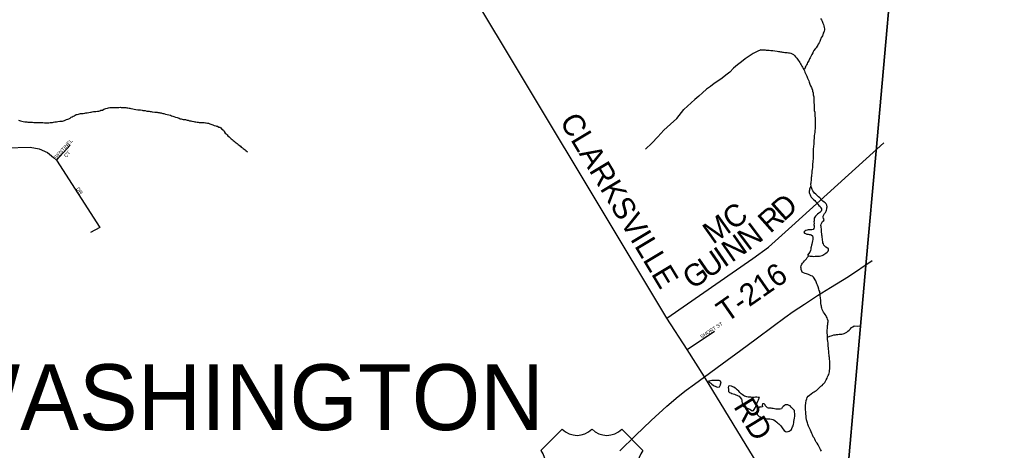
# Model space of a CAD drawing. Extents: x 1310247 to 1664935, y 284496 to 704931.
# Drawn here: x 1535762 to 1549068, y 518661 to 524552 of the extents above; entities that cross this region are included whole.
import ezdxf

# ---------------------------------------------------------------- set-up
doc = ezdxf.new("R2010")
doc.units = 0
for name, color, linetype in [('GM_P_State_Location', 7, 'Continuous'), ('GM_P_State_Shield', 7, 'Continuous'), ('GM_X_Adjacent_County', 7, 'Continuous'), ('GM_X_Adjacent_County_Text', 7, 'Continuous'), ('GM_X_Airport_Class_3', 7, 'Continuous'), ('GM_X_Airport_Location_Class_2', 7, 'Continuous'), ('GM_X_County_Road_Text', 7, 'Continuous'), ('GM_X_County_Subdivision_Text', 7, 'Continuous'), ('GM_X_Minor_River', 7, 'Continuous'), ('GM_X_Minor_River_Text', 7, 'Continuous'), ('GM_X_State_Location', 7, 'Continuous'), ('GM_X_Township', 7, 'Continuous'), ('GM_X_Township_Road', 7, 'Continuous'), ('GM_X_Township_Subdivision', 7, 'Continuous')]:
    doc.layers.add(name, color=color, linetype=linetype)

msp = doc.modelspace()

# ---------------------------------------------------------------- linework, layer by layer
at = {"layer": 'GM_P_State_Shield'}
msp.add_lwpolyline([(1543964, 518656), (1544176, 518868), (1544392, 519072), (1544604, 519268), (1544761, 519397), (1544869, 519485), (1544985, 519570), (1545119, 519667), (1545361, 519845), (1545616, 520033), (1545825, 520188), (1546057, 520359), (1546216, 520477), (1546332, 520561), (1546484, 520659), (1546665, 520779), (1546843, 520891), (1547087, 521039), (1547410, 521256)], dxfattribs=at)
at = {"layer": 'GM_X_Adjacent_County'}
msp.add_lwpolyline([(1520400, 535135), (1523205, 534705), (1530286, 533001), (1537570, 531248), (1537825, 531187), (1546699, 529050), (1546793, 529028), (1548052, 529426), (1547777, 526306), (1547463, 522758), (1547324, 521188), (1546926, 516687), (1546686, 513989), (1546298, 509606)], dxfattribs=at)
at = {"layer": 'GM_X_Adjacent_County_Text'}
msp.add_lwpolyline([(1543136, 476031), (1543818, 482923), (1543861, 483362), (1544123, 486002), (1544212, 487256), (1544429, 489554), (1545002, 495623), (1545013, 495738), (1545078, 496425), (1545353, 499331), (1545798, 504044), (1545822, 504298), (1546298, 509606), (1546686, 513989), (1546926, 516687), (1547324, 521188), (1547463, 522758), (1547777, 526306), (1548052, 529426), (1548059, 529500), (1548609, 535719), (1548703, 536779), (1549068, 540794)], dxfattribs=at)
at = {"layer": 'GM_X_Airport_Class_3'}
for p, q in [((1543176, 518951), (1542886, 518661)), ((1544279, 518661), (1543989, 518951))]:
    msp.add_line(p, q, dxfattribs=at)
for centre, radius, start, end in [((1543379, 519158), 290, 225.573, 314.427), ((1543786, 519158), 290, 225.573, 314.427), ((1542554, 518428), 406, 334.5471, 35.0009), ((1544611, 518428), 406, 144.9991, 205.4529)]:
    msp.add_arc(centre, radius, start, end, dxfattribs=at)
at = {"layer": 'GM_X_County_Road_Text'}
for points in [[(1545119, 519667), (1544881, 520040), (1544606, 520470), (1540882, 526678)], [(1546960, 516643), (1546905, 516858), (1546899, 517069), (1546902, 517263), (1546844, 517436), (1546759, 517612), (1546643, 517718), (1546026, 518214), (1545975, 518261), (1545903, 518382), (1545119, 519667)]]:
    msp.add_lwpolyline(points, dxfattribs=at)
at = {"layer": 'GM_X_County_Subdivision_Text'}
msp.add_lwpolyline([(1544606, 520470), (1545780, 521284), (1545995, 521441), (1546315, 521727), (1547568, 522867)], dxfattribs=at)
at = {"layer": 'GM_X_Minor_River'}
for p, q in [((1545870, 519386), (1545854, 519386)), ((1545937, 519301), (1545913, 519299))]:
    msp.add_line(p, q, dxfattribs=at)
for points in [[(1546711, 521738), (1546714, 521754), (1546722, 521774), (1546732, 521792), (1546748, 521804), (1546753, 521818), (1546747, 521832), (1546743, 521848), (1546743, 521864), (1546750, 521884), (1546760, 521900), (1546772, 521914), (1546782, 521931), (1546785, 521945), (1546791, 521963), (1546793, 521977), (1546795, 521993), (1546792, 522014), (1546782, 522034), (1546768, 522048), (1546754, 522056), (1546738, 522070), (1546724, 522083), (1546709, 522101), (1546695, 522113), (1546675, 522129), (1546653, 522150), (1546639, 522164), (1546623, 522178), (1546612, 522193), (1546600, 522209), (1546590, 522227), (1546586, 522241), (1546580, 522255), (1546573, 522273), (1546564, 522255), (1546556, 522235), (1546552, 522219), (1546550, 522205), (1546551, 522189), (1546555, 522175), (1546563, 522157), (1546569, 522143), (1546579, 522125), (1546594, 522107), (1546610, 522092), (1546626, 522078), (1546638, 522064), (1546652, 522048), (1546667, 522029), (1546683, 522011), (1546699, 521995), (1546711, 521977), (1546719, 521962), (1546720, 521944), (1546714, 521930), (1546694, 521915), (1546680, 521905), (1546663, 521891), (1546649, 521877), (1546635, 521863), (1546627, 521849), (1546619, 521836), (1546616, 521822), (1546616, 521799), (1546614, 521785), (1546616, 521767), (1546615, 521747), (1546617, 521733), (1546617, 521715), (1546615, 521695), (1546604, 521681), (1546586, 521676), (1546572, 521676), (1546556, 521676), (1546538, 521676), (1546520, 521672), (1546506, 521669), (1546490, 521657), (1546476, 521645), (1546485, 521631), (1546501, 521625), (1546517, 521620), (1546537, 521618), (1546551, 521614), (1546565, 521612), (1546579, 521610), (1546597, 521597), (1546601, 521577), (1546601, 521559), (1546600, 521545), (1546596, 521525), (1546592, 521505), (1546588, 521483), (1546583, 521467), (1546577, 521445), (1546573, 521429), (1546571, 521415), (1546566, 521395), (1546558, 521371), (1546529, 521330)], [(1546736, 521331), (1546778, 521360), (1546794, 521372), (1546807, 521386), (1546813, 521400), (1546813, 521424), (1546799, 521428), (1546777, 521440), (1546764, 521455), (1546752, 521469), (1546744, 521485), (1546738, 521501), (1546736, 521519), (1546733, 521537), (1546731, 521553), (1546727, 521573), (1546725, 521591), (1546724, 521605), (1546724, 521624), (1546720, 521644), (1546720, 521662), (1546719, 521678), (1546717, 521692), (1546715, 521708), (1546713, 521724), (1546711, 521738)], [(1546529, 521330), (1546545, 521323), (1546563, 521319), (1546581, 521317), (1546595, 521315), (1546613, 521314), (1546631, 521316), (1546645, 521316), (1546659, 521316), (1546677, 521315), (1546691, 521317), (1546710, 521321), (1546726, 521327), (1546736, 521331)], [(1545337, 519559), (1545339, 519566), (1545346, 519580), (1545336, 519610), (1545320, 519616), (1545306, 519616), (1545292, 519619), (1545272, 519619), (1545256, 519619), (1545240, 519617), (1545220, 519616), (1545200, 519612), (1545175, 519609)], [(1545175, 519609), (1545187, 519592), (1545205, 519580), (1545221, 519567), (1545239, 519555), (1545253, 519547), (1545267, 519541), (1545283, 519533), (1545303, 519526), (1545323, 519532), (1545333, 519550), (1545337, 519559)], [(1545854, 519386), (1545836, 519390), (1545818, 519391), (1545798, 519387), (1545782, 519387), (1545768, 519387), (1545754, 519388), (1545736, 519390), (1545714, 519392), (1545700, 519394), (1545684, 519399), (1545668, 519405), (1545652, 519413), (1545634, 519425), (1545620, 519436), (1545603, 519454), (1545587, 519472), (1545567, 519490), (1545553, 519503), (1545539, 519515), (1545519, 519527), (1545505, 519533), (1545487, 519540), (1545467, 519546), (1545449, 519540), (1545445, 519524), (1545447, 519500), (1545448, 519466), (1545462, 519456), (1545478, 519448), (1545494, 519441), (1545512, 519435), (1545528, 519429), (1545546, 519423), (1545562, 519418), (1545578, 519410), (1545594, 519402), (1545606, 519386), (1545623, 519365), (1545629, 519351), (1545631, 519333), (1545635, 519313), (1545638, 519297), (1545644, 519279), (1545654, 519261), (1545674, 519252), (1545692, 519244), (1545708, 519240), (1545724, 519232), (1545738, 519225), (1545754, 519215), (1545769, 519203), (1545789, 519207), (1545800, 519223), (1545814, 519244), (1545822, 519264), (1545827, 519278), (1545833, 519296), (1545839, 519312), (1545847, 519336), (1545856, 519352), (1545864, 519366), (1545870, 519386)], [(1545913, 519299), (1545909, 519281), (1545911, 519259), (1545896, 519255), (1545878, 519256), (1545864, 519244), (1545854, 519228), (1545844, 519210), (1545839, 519196), (1545837, 519176), (1545841, 519154), (1545857, 519134), (1545873, 519123), (1545886, 519119), (1545900, 519111), (1545918, 519105), (1545940, 519098), (1545956, 519098), (1545978, 519096), (1545992, 519096), (1546010, 519093), (1546036, 519089), (1546054, 519085), (1546068, 519080), (1546086, 519068), (1546108, 519048), (1546122, 519036), (1546136, 519025), (1546150, 519013), (1546161, 518999), (1546171, 518985), (1546191, 518958), (1546207, 518936), (1546225, 518922), (1546240, 518916), (1546261, 518919), (1546277, 518927), (1546291, 518933), (1546307, 518949), (1546315, 518963), (1546324, 518983), (1546330, 518999), (1546334, 519019), (1546340, 519041), (1546341, 519059), (1546347, 519101), (1546352, 519129), (1546352, 519143), (1546352, 519169), (1546351, 519187), (1546347, 519207), (1546335, 519223), (1546319, 519239), (1546303, 519254), (1546290, 519270), (1546276, 519278), (1546260, 519284), (1546244, 519286), (1546226, 519283), (1546212, 519277), (1546195, 519261), (1546181, 519247), (1546171, 519231), (1546153, 519228), (1546133, 519228), (1546113, 519226), (1546093, 519228), (1546077, 519231), (1546059, 519235), (1546045, 519237), (1546031, 519239), (1546014, 519240), (1545996, 519240), (1545982, 519242), (1545965, 519258), (1545955, 519272), (1545947, 519287), (1545937, 519301)]]:
    msp.add_lwpolyline(points, dxfattribs=at)
at = {"layer": 'GM_X_Minor_River_Text'}
for points in [[(1546703, 524564), (1546719, 524545), (1546727, 524529), (1546732, 524515), (1546736, 524501), (1546744, 524483), (1546750, 524463), (1546755, 524442), (1546757, 524426), (1546757, 524410), (1546753, 524394), (1546749, 524378), (1546742, 524364), (1546734, 524344), (1546730, 524329), (1546724, 524315), (1546711, 524295), (1546705, 524279), (1546693, 524253), (1546684, 524233), (1546674, 524213), (1546666, 524199), (1546658, 524185), (1546645, 524165), (1546631, 524149), (1546615, 524128), (1546604, 524110), (1546598, 524096), (1546584, 524074), (1546571, 524048), (1546561, 524028), (1546553, 524012), (1546543, 523988), (1546528, 523962), (1546520, 523946), (1546512, 523932), (1546503, 523915), (1546497, 523899), (1546489, 523879), (1546475, 523867)], [(1545881, 524139), (1545890, 524136), (1545839, 524113), (1545785, 524086), (1545732, 524049), (1545675, 524012), (1545625, 523975), (1545570, 523932), (1545517, 523885), (1545466, 523834), (1545413, 523791), (1545362, 523750), (1545303, 523707), (1545252, 523676), (1545202, 523637), (1545149, 523598), (1545092, 523549), (1545041, 523504), (1544988, 523459), (1544937, 523412), (1544886, 523365), (1544839, 523322)], [(1545881, 524139), (1545893, 524138), (1545909, 524135), (1545933, 524135), (1545947, 524135), (1545963, 524133), (1545981, 524132), (1546003, 524132), (1546025, 524130), (1546039, 524130), (1546053, 524129), (1546079, 524125), (1546113, 524119), (1546131, 524114), (1546145, 524112), (1546159, 524110), (1546173, 524108), (1546187, 524104), (1546201, 524103), (1546219, 524101), (1546247, 524099), (1546265, 524096), (1546279, 524094), (1546301, 524090), (1546319, 524084), (1546335, 524073), (1546351, 524061), (1546363, 524041), (1546381, 524025), (1546400, 523996), (1546412, 523976), (1546420, 523962), (1546430, 523946), (1546440, 523932), (1546449, 523913), (1546457, 523899), (1546469, 523883), (1546475, 523867), (1546486, 523849), (1546492, 523832), (1546500, 523812), (1546518, 523778), (1546527, 523752), (1546543, 523713), (1546548, 523695), (1546558, 523669), (1546568, 523647), (1546582, 523623), (1546585, 523607), (1546593, 523588), (1546595, 523574)], [(1546595, 523574), (1546603, 523548), (1546606, 523524), (1546610, 523510), (1546612, 523496), (1546612, 523482), (1546615, 523460), (1546615, 523446), (1546615, 523430), (1546615, 523412), (1546616, 523390), (1546616, 523370), (1546617, 523323), (1546619, 523307), (1546625, 523285), (1546628, 523243), (1546628, 523229), (1546630, 523207), (1546631, 523169), (1546633, 523137), (1546630, 523103), (1546630, 523083), (1546630, 523063), (1546629, 523034), (1546627, 523012), (1546623, 522986), (1546620, 522966), (1546618, 522950), (1546616, 522926), (1546614, 522904), (1546611, 522878), (1546611, 522848), (1546608, 522822), (1546608, 522806), (1546606, 522790), (1546606, 522772), (1546605, 522756), (1546605, 522742), (1546605, 522728), (1546605, 522714), (1546603, 522698), (1546602, 522682), (1546602, 522662), (1546602, 522642), (1546600, 522626), (1546599, 522612), (1546597, 522572), (1546595, 522552), (1546594, 522528), (1546590, 522500), (1546588, 522480), (1546587, 522464), (1546585, 522450), (1546583, 522426), (1546581, 522408), (1546578, 522392), (1546576, 522374), (1546576, 522351), (1546571, 522333), (1546571, 522313), (1546569, 522299), (1546573, 522273)], [(1536061, 523143), (1536081, 523142), (1536103, 523140), (1536129, 523139), (1536151, 523139), (1536165, 523141), (1536179, 523143), (1536198, 523144), (1536214, 523146), (1536228, 523150), (1536246, 523151), (1536266, 523153), (1536288, 523157), (1536313, 523160), (1536349, 523164), (1536377, 523173), (1536404, 523187), (1536422, 523190), (1536436, 523196), (1536453, 523204), (1536467, 523216), (1536483, 523221), (1536496, 523231), (1536512, 523237), (1536524, 523243), (1536536, 523251), (1536550, 523254), (1536567, 523260), (1536583, 523264), (1536597, 523265), (1536611, 523267), (1536633, 523269), (1536653, 523272), (1536666, 523274), (1536686, 523278), (1536708, 523282), (1536730, 523285), (1536742, 523287), (1536754, 523289), (1536775, 523292), (1536791, 523294), (1536805, 523296), (1536827, 523299), (1536845, 523301), (1536858, 523305), (1536874, 523311), (1536894, 523314), (1536914, 523324), (1536929, 523330), (1536943, 523335), (1536965, 523341), (1536979, 523343), (1536995, 523347), (1537007, 523348), (1537024, 523348), (1537040, 523350), (1537054, 523350), (1537066, 523349), (1537080, 523349), (1537102, 523351), (1537118, 523350), (1537138, 523352), (1537150, 523350), (1537162, 523350), (1537175, 523349), (1537189, 523347), (1537201, 523347), (1537215, 523347), (1537227, 523344), (1537241, 523344), (1537259, 523342), (1537271, 523340), (1537283, 523333), (1537309, 523331), (1537329, 523326), (1537351, 523322), (1537379, 523315), (1537415, 523315), (1537437, 523312), (1537449, 523310), (1537464, 523308), (1537478, 523306), (1537502, 523301), (1537516, 523299), (1537532, 523297), (1537548, 523294), (1537562, 523292), (1537574, 523290), (1537610, 523287), (1537626, 523287), (1537642, 523286), (1537654, 523282), (1537668, 523280), (1537680, 523278), (1537696, 523275), (1537708, 523271), (1537720, 523267), (1537736, 523265), (1537756, 523260), (1537778, 523254), (1537804, 523247)], [(1537804, 523247), (1537824, 523243), (1537838, 523237), (1537856, 523230), (1537872, 523224), (1537894, 523216), (1537914, 523211), (1537944, 523201), (1537958, 523196), (1537970, 523192), (1537986, 523190), (1538000, 523187), (1538014, 523185), (1538028, 523183), (1538040, 523179), (1538052, 523176), (1538066, 523174), (1538084, 523168), (1538103, 523168), (1538117, 523163), (1538143, 523157), (1538157, 523154), (1538173, 523152), (1538189, 523148), (1538203, 523148), (1538215, 523145), (1538233, 523145), (1538253, 523143), (1538271, 523142), (1538287, 523142), (1538301, 523140), (1538313, 523140), (1538331, 523137), (1538343, 523133), (1538361, 523127), (1538389, 523118), (1538401, 523114), (1538423, 523105), (1538443, 523099), (1538455, 523095), (1538467, 523093), (1538485, 523082), (1538499, 523078), (1538511, 523072), (1538527, 523053), (1538547, 523039), (1538558, 523023), (1538572, 523000), (1538586, 522988), (1538598, 522976), (1538607, 522963), (1538625, 522947), (1538641, 522935), (1538653, 522922), (1538667, 522910), (1538680, 522900), (1538694, 522887), (1538710, 522873), (1538722, 522867), (1538734, 522857), (1538748, 522842), (1538765, 522832), (1538779, 522820), (1538791, 522807), (1538807, 522797), (1538819, 522787), (1538831, 522778), (1538843, 522770), (1538856, 522762), (1538876, 522745)], [(1544312, 522780), (1544401, 522861), (1544483, 522948), (1544564, 523037), (1544654, 523120), (1544740, 523198), (1544839, 523322)], [(1535749, 523175), (1535775, 523168), (1535793, 523162), (1535813, 523157), (1535833, 523153), (1535850, 523153), (1535862, 523152), (1535874, 523150), (1535888, 523150), (1535900, 523150), (1535918, 523147), (1535938, 523147), (1535958, 523145), (1535980, 523142), (1536004, 523142), (1536022, 523143), (1536041, 523143), (1536061, 523143)], [(1546683, 520864), (1546672, 520898), (1546664, 520919), (1546656, 520939), (1546644, 520965), (1546639, 520979), (1546633, 520993), (1546619, 521015), (1546607, 521032), (1546593, 521042), (1546577, 521050), (1546560, 521058), (1546542, 521067), (1546526, 521073), (1546512, 521075), (1546494, 521081), (1546472, 521088), (1546456, 521098), (1546448, 521112), (1546442, 521134), (1546439, 521152), (1546437, 521166), (1546441, 521186), (1546451, 521206), (1546460, 521222), (1546474, 521236), (1546486, 521252), (1546498, 521268), (1546511, 521282), (1546523, 521298), (1546535, 521311), (1546545, 521323)], [(1546587, 518895), (1546575, 518917), (1546570, 518937), (1546560, 518957), (1546540, 518994), (1546533, 519020), (1546525, 519038), (1546515, 519078), (1546510, 519114), (1546508, 519134), (1546505, 519159), (1546503, 519175), (1546503, 519193), (1546501, 519211), (1546500, 519231), (1546500, 519255), (1546500, 519277), (1546503, 519309), (1546509, 519343), (1546516, 519367), (1546524, 519385), (1546536, 519403), (1546556, 519418), (1546579, 519436), (1546601, 519452), (1546619, 519464), (1546633, 519473), (1546650, 519483), (1546674, 519503), (1546692, 519521), (1546710, 519539), (1546729, 519550), (1546741, 519566), (1546763, 519590), (1546772, 519608), (1546782, 519628), (1546796, 519648), (1546802, 519666), (1546811, 519686), (1546817, 519701), (1546821, 519717), (1546826, 519737), (1546828, 519755), (1546830, 519777), (1546830, 519798), (1546833, 519826), (1546833, 519842), (1546831, 519858), (1546831, 519876), (1546828, 519912), (1546826, 519934), (1546824, 519948), (1546821, 519968), (1546817, 519988), (1546817, 520006), (1546816, 520024), (1546814, 520042), (1546812, 520058), (1546810, 520091), (1546809, 520111), (1546807, 520131), (1546805, 520151), (1546802, 520183), (1546800, 520211), (1546799, 520243), (1546797, 520263), (1546795, 520289), (1546796, 520309), (1546798, 520327), (1546798, 520345), (1546800, 520369), (1546803, 520385), (1546805, 520405), (1546807, 520419), (1546807, 520435), (1546802, 520456), (1546796, 520474), (1546786, 520488), (1546780, 520502), (1546770, 520518), (1546761, 520534), (1546745, 520553), (1546735, 520571), (1546729, 520587), (1546724, 520605), (1546720, 520619), (1546716, 520633), (1546712, 520647), (1546710, 520669), (1546709, 520691), (1546707, 520705), (1546707, 520722), (1546705, 520738), (1546706, 520752), (1546702, 520770), (1546700, 520788), (1546698, 520802), (1546696, 520816), (1546693, 520836), (1546687, 520850), (1546683, 520864)], [(1546800, 520211), (1546834, 520224), (1546849, 520230), (1546865, 520234), (1546887, 520240), (1546909, 520244), (1546923, 520245), (1546943, 520247), (1546959, 520251), (1546977, 520253), (1546995, 520252), (1547013, 520254), (1547029, 520258), (1547048, 520268), (1547062, 520277), (1547078, 520291), (1547094, 520305), (1547115, 520325), (1547129, 520341), (1547145, 520350), (1547163, 520366), (1547207, 520361), (1547254, 520364)], [(1546718, 518652), (1546704, 518675), (1546691, 518701), (1546681, 518721), (1546671, 518739), (1546657, 518761), (1546647, 518776), (1546638, 518794), (1546626, 518814), (1546616, 518834), (1546606, 518850), (1546595, 518877), (1546587, 518895)]]:
    msp.add_lwpolyline(points, dxfattribs=at)
at = {"layer": 'GM_X_State_Location'}
for points in [[(1533719, 522838), (1534039, 522797), (1534622, 522735), (1534787, 522732), (1534962, 522732), (1535247, 522728), (1535381, 522739), (1535480, 522770), (1535576, 522797), (1535910, 522805), (1536029, 522784), (1536146, 522736), (1536228, 522664), (1536268, 522627), (1536858, 521709), (1536734, 521640)], [(1536268, 522627), (1536452, 522832)], [(1544881, 520040), (1545255, 520290)]]:
    msp.add_lwpolyline(points, dxfattribs=at)
at = {"layer": 'GM_X_Township'}
msp.add_lwpolyline([(1549068, 540794), (1548703, 536779), (1548609, 535719), (1548059, 529500), (1548052, 529426), (1547777, 526306), (1547463, 522758), (1547324, 521188), (1546926, 516687), (1546686, 513989), (1546298, 509606), (1545822, 504298), (1545798, 504044), (1545353, 499331), (1545078, 496425), (1545013, 495738), (1545002, 495623), (1544429, 489554), (1544212, 487256), (1544123, 486002), (1543861, 483362), (1543818, 482923), (1543136, 476031)], dxfattribs=at)

# ---------------------------------------------------------------- texts
at = {"layer": 'GM_P_State_Location'}
for s, rotation, p in [('SENTINEL', 48.0757, (1536267, 522639)), ('CT', 47.2983, (1536401, 522660)), ('DR', 304.5143, (1536533, 522237)), ('SHORT ST', 32.9505, (1545082, 520190))]:
    msp.add_text(s, height=50, rotation=rotation, dxfattribs=at).set_placement(p)
at = {"layer": 'GM_X_Airport_Location_Class_2'}
msp.add_text('WASHINGTON', height=900, rotation=0, dxfattribs=at).set_placement((1534635, 518940))
at = {"layer": 'GM_X_Township_Road'}
for s, rotation, p in [('CLARKSVILLE', 300.9813, (1543134, 523160)), ('RD', 301.2192, (1545509, 519262))]:
    msp.add_text(s, height=300, rotation=rotation, dxfattribs=at).set_placement(p)
at = {"layer": 'GM_X_Township_Subdivision'}
for s, rotation, p in [('D', 41.6921, (1546202, 521783)), ('C', 36.0482, (1545504, 521662)), ('M', 35.3303, (1545235, 521471)), ('R', 41.5619, (1546017, 521619)), ('N', 36.8819, (1545716, 521382)), ('N', 34.7543, (1545490, 521224)), ('U', 34.6611, (1545171, 521004)), ('I', 34.6794, (1545388, 521154)), ('G', 34.664, (1544954, 520854)), ('T-216', 34.8583, (1545419, 520401))]:
    msp.add_text(s, height=300, rotation=rotation, dxfattribs=at).set_placement(p)

doc.saveas('drawing.dxf')
